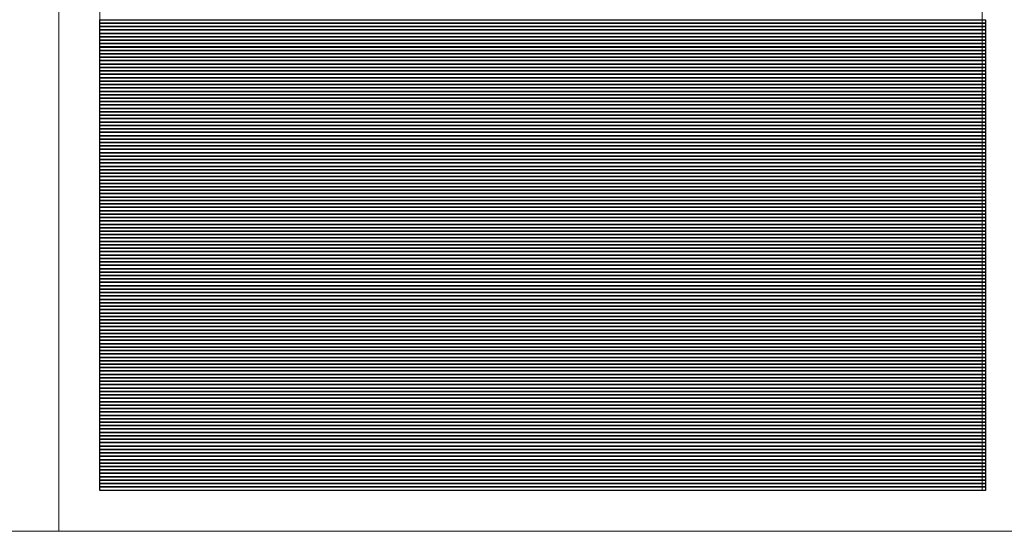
# Model space of a CAD drawing. Header units: millimetres. Extents: x -14047 to 49934, y -21523 to 14989.
# Tile 402 of 580: x 20859 to 20982, y 12515 to 12578. Entities that reach past the tile are written whole.
import ezdxf

# ---------------------------------------------------------------- set-up
doc = ezdxf.new("R2010")
doc.units = ezdxf.units.MM
doc.layers.add('C00-00-00', color=7, linetype='Continuous')
doc.layers.add('CFF-FF-FF', color=7, linetype='Continuous', true_color=0xffffff)
picture_1 = doc.add_image_def('image523.jpg', size_in_pixel=(260, 1))
picture_2 = doc.add_image_def('image524.jpg', size_in_pixel=(260, 1))
picture_3 = doc.add_image_def('image525.jpg', size_in_pixel=(260, 1))
picture_4 = doc.add_image_def('image526.jpg', size_in_pixel=(260, 1))
picture_5 = doc.add_image_def('image527.jpg', size_in_pixel=(260, 1))
picture_6 = doc.add_image_def('image528.jpg', size_in_pixel=(260, 1))
picture_7 = doc.add_image_def('image529.jpg', size_in_pixel=(260, 1))
picture_8 = doc.add_image_def('image530.jpg', size_in_pixel=(260, 1))
picture_9 = doc.add_image_def('image531.jpg', size_in_pixel=(260, 1))
picture_10 = doc.add_image_def('image532.jpg', size_in_pixel=(260, 1))
picture_11 = doc.add_image_def('image533.jpg', size_in_pixel=(260, 1))
picture_12 = doc.add_image_def('image534.jpg', size_in_pixel=(260, 1))
picture_13 = doc.add_image_def('image535.jpg', size_in_pixel=(260, 1))
picture_14 = doc.add_image_def('image536.jpg', size_in_pixel=(260, 1))
picture_15 = doc.add_image_def('image537.jpg', size_in_pixel=(260, 1))
picture_16 = doc.add_image_def('image538.jpg', size_in_pixel=(260, 1))
picture_17 = doc.add_image_def('image539.jpg', size_in_pixel=(260, 1))
picture_18 = doc.add_image_def('image540.jpg', size_in_pixel=(260, 1))
picture_19 = doc.add_image_def('image541.jpg', size_in_pixel=(260, 1))
picture_20 = doc.add_image_def('image542.jpg', size_in_pixel=(260, 1))
picture_21 = doc.add_image_def('image543.jpg', size_in_pixel=(260, 1))
picture_22 = doc.add_image_def('image544.jpg', size_in_pixel=(260, 1))
picture_23 = doc.add_image_def('image545.jpg', size_in_pixel=(260, 1))
picture_24 = doc.add_image_def('image546.jpg', size_in_pixel=(260, 1))
picture_25 = doc.add_image_def('image547.jpg', size_in_pixel=(260, 1))
picture_26 = doc.add_image_def('image548.jpg', size_in_pixel=(260, 1))
picture_27 = doc.add_image_def('image549.jpg', size_in_pixel=(260, 1))
picture_28 = doc.add_image_def('image550.jpg', size_in_pixel=(260, 1))
picture_29 = doc.add_image_def('image551.jpg', size_in_pixel=(260, 1))
picture_30 = doc.add_image_def('image552.jpg', size_in_pixel=(260, 1))
picture_31 = doc.add_image_def('image553.jpg', size_in_pixel=(260, 1))
picture_32 = doc.add_image_def('image554.jpg', size_in_pixel=(260, 1))
picture_33 = doc.add_image_def('image555.jpg', size_in_pixel=(260, 1))
picture_34 = doc.add_image_def('image556.jpg', size_in_pixel=(260, 1))
picture_35 = doc.add_image_def('image557.jpg', size_in_pixel=(260, 1))
picture_36 = doc.add_image_def('image558.jpg', size_in_pixel=(260, 1))
picture_37 = doc.add_image_def('image559.jpg', size_in_pixel=(260, 1))
picture_38 = doc.add_image_def('image560.jpg', size_in_pixel=(260, 1))
picture_39 = doc.add_image_def('image561.jpg', size_in_pixel=(260, 1))
picture_40 = doc.add_image_def('image562.jpg', size_in_pixel=(260, 1))
picture_41 = doc.add_image_def('image563.jpg', size_in_pixel=(260, 1))
picture_42 = doc.add_image_def('image564.jpg', size_in_pixel=(260, 1))
picture_43 = doc.add_image_def('image565.jpg', size_in_pixel=(260, 1))
picture_44 = doc.add_image_def('image566.jpg', size_in_pixel=(260, 1))
picture_45 = doc.add_image_def('image567.jpg', size_in_pixel=(260, 1))
picture_46 = doc.add_image_def('image568.jpg', size_in_pixel=(260, 1))
picture_47 = doc.add_image_def('image569.jpg', size_in_pixel=(260, 1))
picture_48 = doc.add_image_def('image570.jpg', size_in_pixel=(260, 1))
picture_49 = doc.add_image_def('image571.jpg', size_in_pixel=(260, 1))
picture_50 = doc.add_image_def('image572.jpg', size_in_pixel=(260, 1))
picture_51 = doc.add_image_def('image573.jpg', size_in_pixel=(260, 1))
picture_52 = doc.add_image_def('image574.jpg', size_in_pixel=(260, 1))
picture_53 = doc.add_image_def('image575.jpg', size_in_pixel=(260, 1))
picture_54 = doc.add_image_def('image576.jpg', size_in_pixel=(260, 1))
picture_55 = doc.add_image_def('image577.jpg', size_in_pixel=(260, 1))
picture_56 = doc.add_image_def('image578.jpg', size_in_pixel=(260, 1))
picture_57 = doc.add_image_def('image579.jpg', size_in_pixel=(260, 1))
picture_58 = doc.add_image_def('image580.jpg', size_in_pixel=(260, 1))
picture_59 = doc.add_image_def('image581.jpg', size_in_pixel=(260, 1))
picture_60 = doc.add_image_def('image582.jpg', size_in_pixel=(260, 1))
picture_61 = doc.add_image_def('image583.jpg', size_in_pixel=(260, 1))
picture_62 = doc.add_image_def('image584.jpg', size_in_pixel=(260, 1))
picture_63 = doc.add_image_def('image585.jpg', size_in_pixel=(260, 1))
picture_64 = doc.add_image_def('image586.jpg', size_in_pixel=(260, 1))
picture_65 = doc.add_image_def('image587.jpg', size_in_pixel=(260, 1))
picture_66 = doc.add_image_def('image588.jpg', size_in_pixel=(260, 1))
picture_67 = doc.add_image_def('image589.jpg', size_in_pixel=(260, 1))
picture_68 = doc.add_image_def('image590.jpg', size_in_pixel=(260, 1))
picture_69 = doc.add_image_def('image591.jpg', size_in_pixel=(260, 1))
picture_70 = doc.add_image_def('image592.jpg', size_in_pixel=(260, 1))
picture_71 = doc.add_image_def('image593.jpg', size_in_pixel=(260, 1))
picture_72 = doc.add_image_def('image594.jpg', size_in_pixel=(260, 1))
picture_73 = doc.add_image_def('image595.jpg', size_in_pixel=(260, 1))
picture_74 = doc.add_image_def('image596.jpg', size_in_pixel=(260, 1))
picture_75 = doc.add_image_def('image597.jpg', size_in_pixel=(260, 1))
picture_76 = doc.add_image_def('image598.jpg', size_in_pixel=(260, 1))
picture_77 = doc.add_image_def('image599.jpg', size_in_pixel=(260, 1))
picture_78 = doc.add_image_def('image600.jpg', size_in_pixel=(260, 1))
picture_79 = doc.add_image_def('image601.jpg', size_in_pixel=(260, 1))
picture_80 = doc.add_image_def('image602.jpg', size_in_pixel=(260, 1))
picture_81 = doc.add_image_def('image603.jpg', size_in_pixel=(260, 1))
picture_82 = doc.add_image_def('image604.jpg', size_in_pixel=(260, 1))
picture_83 = doc.add_image_def('image605.jpg', size_in_pixel=(260, 1))
picture_84 = doc.add_image_def('image606.jpg', size_in_pixel=(260, 1))
picture_85 = doc.add_image_def('image607.jpg', size_in_pixel=(260, 1))
picture_86 = doc.add_image_def('image608.jpg', size_in_pixel=(260, 1))
picture_87 = doc.add_image_def('image609.jpg', size_in_pixel=(260, 1))
picture_88 = doc.add_image_def('image610.jpg', size_in_pixel=(260, 1))
picture_89 = doc.add_image_def('image611.jpg', size_in_pixel=(260, 1))
picture_90 = doc.add_image_def('image612.jpg', size_in_pixel=(260, 1))
picture_91 = doc.add_image_def('image613.jpg', size_in_pixel=(260, 1))
picture_92 = doc.add_image_def('image614.jpg', size_in_pixel=(260, 1))
picture_93 = doc.add_image_def('image615.jpg', size_in_pixel=(260, 1))
picture_94 = doc.add_image_def('image616.jpg', size_in_pixel=(260, 1))
picture_95 = doc.add_image_def('image617.jpg', size_in_pixel=(260, 1))
picture_96 = doc.add_image_def('image618.jpg', size_in_pixel=(260, 1))
picture_97 = doc.add_image_def('image619.jpg', size_in_pixel=(260, 1))
picture_98 = doc.add_image_def('image620.jpg', size_in_pixel=(260, 1))
picture_99 = doc.add_image_def('image621.jpg', size_in_pixel=(260, 1))
picture_100 = doc.add_image_def('image622.jpg', size_in_pixel=(260, 1))
picture_101 = doc.add_image_def('image623.jpg', size_in_pixel=(260, 1))
picture_102 = doc.add_image_def('image624.jpg', size_in_pixel=(260, 1))
picture_103 = doc.add_image_def('image625.jpg', size_in_pixel=(260, 1))
picture_104 = doc.add_image_def('image626.jpg', size_in_pixel=(260, 1))
picture_105 = doc.add_image_def('image627.jpg', size_in_pixel=(260, 1))
picture_106 = doc.add_image_def('image628.jpg', size_in_pixel=(260, 1))
picture_107 = doc.add_image_def('image629.jpg', size_in_pixel=(260, 1))
picture_108 = doc.add_image_def('image630.jpg', size_in_pixel=(260, 1))
picture_109 = doc.add_image_def('image631.jpg', size_in_pixel=(260, 1))
picture_110 = doc.add_image_def('image632.jpg', size_in_pixel=(260, 1))
picture_111 = doc.add_image_def('image633.jpg', size_in_pixel=(260, 1))
picture_112 = doc.add_image_def('image634.jpg', size_in_pixel=(260, 1))
picture_113 = doc.add_image_def('image635.jpg', size_in_pixel=(260, 1))
picture_114 = doc.add_image_def('image636.jpg', size_in_pixel=(260, 1))
picture_115 = doc.add_image_def('image637.jpg', size_in_pixel=(260, 1))
picture_116 = doc.add_image_def('image638.jpg', size_in_pixel=(260, 1))
picture_117 = doc.add_image_def('image639.jpg', size_in_pixel=(260, 1))
picture_118 = doc.add_image_def('image640.jpg', size_in_pixel=(260, 1))
picture_119 = doc.add_image_def('image641.jpg', size_in_pixel=(260, 1))
picture_120 = doc.add_image_def('image642.jpg', size_in_pixel=(260, 1))
picture_121 = doc.add_image_def('image643.jpg', size_in_pixel=(260, 1))
picture_122 = doc.add_image_def('image644.jpg', size_in_pixel=(260, 1))
picture_123 = doc.add_image_def('image645.jpg', size_in_pixel=(260, 1))
picture_124 = doc.add_image_def('image646.jpg', size_in_pixel=(260, 1))
picture_125 = doc.add_image_def('image647.jpg', size_in_pixel=(260, 1))
picture_126 = doc.add_image_def('image648.jpg', size_in_pixel=(260, 1))
picture_127 = doc.add_image_def('image649.jpg', size_in_pixel=(260, 1))
picture_128 = doc.add_image_def('image650.jpg', size_in_pixel=(260, 1))
picture_129 = doc.add_image_def('image651.jpg', size_in_pixel=(260, 1))
picture_130 = doc.add_image_def('image652.jpg', size_in_pixel=(260, 1))
picture_131 = doc.add_image_def('image653.jpg', size_in_pixel=(260, 1))
picture_132 = doc.add_image_def('image654.jpg', size_in_pixel=(260, 1))
picture_133 = doc.add_image_def('image655.jpg', size_in_pixel=(260, 1))
picture_134 = doc.add_image_def('image656.jpg', size_in_pixel=(260, 1))
picture_135 = doc.add_image_def('image657.jpg', size_in_pixel=(260, 1))
picture_136 = doc.add_image_def('image658.jpg', size_in_pixel=(260, 1))
picture_137 = doc.add_image_def('image659.jpg', size_in_pixel=(260, 1))
picture_138 = doc.add_image_def('image660.jpg', size_in_pixel=(260, 1))

msp = doc.modelspace()

# ---------------------------------------------------------------- linework, layer by layer
at = {"layer": 'C00-00-00', "lineweight": 0}
for points in [[(20824.091, 12774.954), (20824.091, 12514.604), (20864.308, 12514.604), (20864.308, 12774.954)], [(20864.308, 12774.954), (20864.308, 12514.604), (20984.111, 12514.604), (20984.111, 12774.954)], [(20869.388, 12769.874), (20869.388, 12519.684), (20979.031, 12519.684), (20979.031, 12769.874)]]:
    msp.add_lwpolyline(points, close=True, dxfattribs=at)

# ---------------------------------------------------------------- pictures from other files: only their frames are drawn
at = {"layer": 'CFF-FF-FF'}
image = msp.add_image(picture_138, insert=(20869.388, 12577.681), size_in_units=(110.066, 0.423), rotation=0, dxfattribs=at)
image.dxf.flags = 7
image = msp.add_image(picture_137, insert=(20869.388, 12577.257), size_in_units=(110.066, 0.423), rotation=0, dxfattribs=at)
image.dxf.flags = 7
image = msp.add_image(picture_136, insert=(20869.388, 12576.834), size_in_units=(110.066, 0.423), rotation=0, dxfattribs=at)
image.dxf.flags = 7
image = msp.add_image(picture_135, insert=(20869.388, 12576.411), size_in_units=(110.066, 0.423), rotation=0, dxfattribs=at)
image.dxf.flags = 7
image = msp.add_image(picture_134, insert=(20869.388, 12575.988), size_in_units=(110.066, 0.423), rotation=0, dxfattribs=at)
image.dxf.flags = 7
image = msp.add_image(picture_133, insert=(20869.388, 12575.564), size_in_units=(110.066, 0.423), rotation=0, dxfattribs=at)
image.dxf.flags = 7
image = msp.add_image(picture_132, insert=(20869.388, 12575.141), size_in_units=(110.066, 0.423), rotation=0, dxfattribs=at)
image.dxf.flags = 7
image = msp.add_image(picture_131, insert=(20869.388, 12574.718), size_in_units=(110.066, 0.423), rotation=0, dxfattribs=at)
image.dxf.flags = 7
image = msp.add_image(picture_130, insert=(20869.388, 12574.294), size_in_units=(110.066, 0.423), rotation=0, dxfattribs=at)
image.dxf.flags = 7
image = msp.add_image(picture_129, insert=(20869.388, 12573.871), size_in_units=(110.066, 0.423), rotation=0, dxfattribs=at)
image.dxf.flags = 7
image = msp.add_image(picture_128, insert=(20869.388, 12573.447), size_in_units=(110.066, 0.423), rotation=0, dxfattribs=at)
image.dxf.flags = 7
image = msp.add_image(picture_127, insert=(20869.388, 12573.024), size_in_units=(110.066, 0.423), rotation=0, dxfattribs=at)
image.dxf.flags = 7
image = msp.add_image(picture_126, insert=(20869.388, 12572.601), size_in_units=(110.066, 0.423), rotation=0, dxfattribs=at)
image.dxf.flags = 7
image = msp.add_image(picture_125, insert=(20869.388, 12572.178), size_in_units=(110.066, 0.423), rotation=0, dxfattribs=at)
image.dxf.flags = 7
image = msp.add_image(picture_124, insert=(20869.388, 12571.754), size_in_units=(110.066, 0.423), rotation=0, dxfattribs=at)
image.dxf.flags = 7
image = msp.add_image(picture_123, insert=(20869.388, 12571.331), size_in_units=(110.066, 0.423), rotation=0, dxfattribs=at)
image.dxf.flags = 7
image = msp.add_image(picture_122, insert=(20869.388, 12570.907), size_in_units=(110.066, 0.423), rotation=0, dxfattribs=at)
image.dxf.flags = 7
image = msp.add_image(picture_121, insert=(20869.388, 12570.484), size_in_units=(110.066, 0.423), rotation=0, dxfattribs=at)
image.dxf.flags = 7
image = msp.add_image(picture_120, insert=(20869.388, 12570.061), size_in_units=(110.066, 0.423), rotation=0, dxfattribs=at)
image.dxf.flags = 7
image = msp.add_image(picture_119, insert=(20869.388, 12569.638), size_in_units=(110.066, 0.423), rotation=0, dxfattribs=at)
image.dxf.flags = 7
image = msp.add_image(picture_118, insert=(20869.388, 12569.214), size_in_units=(110.066, 0.423), rotation=0, dxfattribs=at)
image.dxf.flags = 7
image = msp.add_image(picture_117, insert=(20869.388, 12568.791), size_in_units=(110.066, 0.423), rotation=0, dxfattribs=at)
image.dxf.flags = 7
image = msp.add_image(picture_116, insert=(20869.388, 12568.368), size_in_units=(110.066, 0.423), rotation=0, dxfattribs=at)
image.dxf.flags = 7
image = msp.add_image(picture_115, insert=(20869.388, 12567.944), size_in_units=(110.066, 0.423), rotation=0, dxfattribs=at)
image.dxf.flags = 7
image = msp.add_image(picture_114, insert=(20869.388, 12567.521), size_in_units=(110.066, 0.423), rotation=0, dxfattribs=at)
image.dxf.flags = 7
image = msp.add_image(picture_113, insert=(20869.388, 12567.097), size_in_units=(110.066, 0.423), rotation=0, dxfattribs=at)
image.dxf.flags = 7
image = msp.add_image(picture_112, insert=(20869.388, 12566.674), size_in_units=(110.066, 0.423), rotation=0, dxfattribs=at)
image.dxf.flags = 7
image = msp.add_image(picture_111, insert=(20869.388, 12566.251), size_in_units=(110.066, 0.423), rotation=0, dxfattribs=at)
image.dxf.flags = 7
image = msp.add_image(picture_110, insert=(20869.388, 12565.828), size_in_units=(110.066, 0.423), rotation=0, dxfattribs=at)
image.dxf.flags = 7
image = msp.add_image(picture_109, insert=(20869.388, 12565.404), size_in_units=(110.066, 0.423), rotation=0, dxfattribs=at)
image.dxf.flags = 7
image = msp.add_image(picture_108, insert=(20869.388, 12564.981), size_in_units=(110.066, 0.423), rotation=0, dxfattribs=at)
image.dxf.flags = 7
image = msp.add_image(picture_107, insert=(20869.388, 12564.557), size_in_units=(110.066, 0.423), rotation=0, dxfattribs=at)
image.dxf.flags = 7
image = msp.add_image(picture_106, insert=(20869.388, 12564.134), size_in_units=(110.066, 0.423), rotation=0, dxfattribs=at)
image.dxf.flags = 7
image = msp.add_image(picture_105, insert=(20869.388, 12563.711), size_in_units=(110.066, 0.423), rotation=0, dxfattribs=at)
image.dxf.flags = 7
image = msp.add_image(picture_104, insert=(20869.388, 12563.288), size_in_units=(110.066, 0.423), rotation=0, dxfattribs=at)
image.dxf.flags = 7
image = msp.add_image(picture_103, insert=(20869.388, 12562.864), size_in_units=(110.066, 0.423), rotation=0, dxfattribs=at)
image.dxf.flags = 7
image = msp.add_image(picture_102, insert=(20869.388, 12562.441), size_in_units=(110.066, 0.423), rotation=0, dxfattribs=at)
image.dxf.flags = 7
image = msp.add_image(picture_101, insert=(20869.388, 12562.018), size_in_units=(110.066, 0.423), rotation=0, dxfattribs=at)
image.dxf.flags = 7
image = msp.add_image(picture_100, insert=(20869.388, 12561.594), size_in_units=(110.066, 0.423), rotation=0, dxfattribs=at)
image.dxf.flags = 7
image = msp.add_image(picture_99, insert=(20869.388, 12561.171), size_in_units=(110.066, 0.423), rotation=0, dxfattribs=at)
image.dxf.flags = 7
image = msp.add_image(picture_98, insert=(20869.388, 12560.747), size_in_units=(110.066, 0.423), rotation=0, dxfattribs=at)
image.dxf.flags = 7
image = msp.add_image(picture_97, insert=(20869.388, 12560.324), size_in_units=(110.066, 0.423), rotation=0, dxfattribs=at)
image.dxf.flags = 7
image = msp.add_image(picture_96, insert=(20869.388, 12559.901), size_in_units=(110.066, 0.423), rotation=0, dxfattribs=at)
image.dxf.flags = 7
image = msp.add_image(picture_95, insert=(20869.388, 12559.478), size_in_units=(110.066, 0.423), rotation=0, dxfattribs=at)
image.dxf.flags = 7
image = msp.add_image(picture_94, insert=(20869.388, 12559.054), size_in_units=(110.066, 0.423), rotation=0, dxfattribs=at)
image.dxf.flags = 7
image = msp.add_image(picture_93, insert=(20869.388, 12558.631), size_in_units=(110.066, 0.423), rotation=0, dxfattribs=at)
image.dxf.flags = 7
image = msp.add_image(picture_92, insert=(20869.388, 12558.207), size_in_units=(110.066, 0.423), rotation=0, dxfattribs=at)
image.dxf.flags = 7
image = msp.add_image(picture_91, insert=(20869.388, 12557.784), size_in_units=(110.066, 0.423), rotation=0, dxfattribs=at)
image.dxf.flags = 7
image = msp.add_image(picture_90, insert=(20869.388, 12557.361), size_in_units=(110.066, 0.423), rotation=0, dxfattribs=at)
image.dxf.flags = 7
image = msp.add_image(picture_89, insert=(20869.388, 12556.938), size_in_units=(110.066, 0.423), rotation=0, dxfattribs=at)
image.dxf.flags = 7
image = msp.add_image(picture_88, insert=(20869.388, 12556.514), size_in_units=(110.066, 0.423), rotation=0, dxfattribs=at)
image.dxf.flags = 7
image = msp.add_image(picture_87, insert=(20869.388, 12556.091), size_in_units=(110.066, 0.423), rotation=0, dxfattribs=at)
image.dxf.flags = 7
image = msp.add_image(picture_86, insert=(20869.388, 12555.668), size_in_units=(110.066, 0.423), rotation=0, dxfattribs=at)
image.dxf.flags = 7
image = msp.add_image(picture_85, insert=(20869.388, 12555.244), size_in_units=(110.066, 0.423), rotation=0, dxfattribs=at)
image.dxf.flags = 7
image = msp.add_image(picture_84, insert=(20869.388, 12554.821), size_in_units=(110.066, 0.423), rotation=0, dxfattribs=at)
image.dxf.flags = 7
image = msp.add_image(picture_83, insert=(20869.388, 12554.397), size_in_units=(110.066, 0.423), rotation=0, dxfattribs=at)
image.dxf.flags = 7
image = msp.add_image(picture_82, insert=(20869.388, 12553.974), size_in_units=(110.066, 0.423), rotation=0, dxfattribs=at)
image.dxf.flags = 7
image = msp.add_image(picture_81, insert=(20869.388, 12553.551), size_in_units=(110.066, 0.423), rotation=0, dxfattribs=at)
image.dxf.flags = 7
image = msp.add_image(picture_80, insert=(20869.388, 12553.128), size_in_units=(110.066, 0.423), rotation=0, dxfattribs=at)
image.dxf.flags = 7
image = msp.add_image(picture_79, insert=(20869.388, 12552.704), size_in_units=(110.066, 0.423), rotation=0, dxfattribs=at)
image.dxf.flags = 7
image = msp.add_image(picture_78, insert=(20869.388, 12552.281), size_in_units=(110.066, 0.423), rotation=0, dxfattribs=at)
image.dxf.flags = 7
image = msp.add_image(picture_77, insert=(20869.388, 12551.857), size_in_units=(110.066, 0.423), rotation=0, dxfattribs=at)
image.dxf.flags = 7
image = msp.add_image(picture_76, insert=(20869.388, 12551.434), size_in_units=(110.066, 0.423), rotation=0, dxfattribs=at)
image.dxf.flags = 7
image = msp.add_image(picture_75, insert=(20869.388, 12551.011), size_in_units=(110.066, 0.423), rotation=0, dxfattribs=at)
image.dxf.flags = 7
image = msp.add_image(picture_74, insert=(20869.388, 12550.588), size_in_units=(110.066, 0.423), rotation=0, dxfattribs=at)
image.dxf.flags = 7
image = msp.add_image(picture_73, insert=(20869.388, 12550.164), size_in_units=(110.066, 0.423), rotation=0, dxfattribs=at)
image.dxf.flags = 7
image = msp.add_image(picture_72, insert=(20869.388, 12549.741), size_in_units=(110.066, 0.423), rotation=0, dxfattribs=at)
image.dxf.flags = 7
image = msp.add_image(picture_71, insert=(20869.388, 12549.318), size_in_units=(110.066, 0.423), rotation=0, dxfattribs=at)
image.dxf.flags = 7
image = msp.add_image(picture_70, insert=(20869.388, 12548.894), size_in_units=(110.066, 0.423), rotation=0, dxfattribs=at)
image.dxf.flags = 7
image = msp.add_image(picture_69, insert=(20869.388, 12548.471), size_in_units=(110.066, 0.423), rotation=0, dxfattribs=at)
image.dxf.flags = 7
image = msp.add_image(picture_68, insert=(20869.388, 12548.047), size_in_units=(110.066, 0.423), rotation=0, dxfattribs=at)
image.dxf.flags = 7
image = msp.add_image(picture_67, insert=(20869.388, 12547.624), size_in_units=(110.066, 0.423), rotation=0, dxfattribs=at)
image.dxf.flags = 7
image = msp.add_image(picture_66, insert=(20869.388, 12547.201), size_in_units=(110.066, 0.423), rotation=0, dxfattribs=at)
image.dxf.flags = 7
image = msp.add_image(picture_65, insert=(20869.388, 12546.778), size_in_units=(110.066, 0.423), rotation=0, dxfattribs=at)
image.dxf.flags = 7
image = msp.add_image(picture_64, insert=(20869.388, 12546.354), size_in_units=(110.066, 0.423), rotation=0, dxfattribs=at)
image.dxf.flags = 7
image = msp.add_image(picture_63, insert=(20869.388, 12545.931), size_in_units=(110.066, 0.423), rotation=0, dxfattribs=at)
image.dxf.flags = 7
image = msp.add_image(picture_62, insert=(20869.388, 12545.507), size_in_units=(110.066, 0.423), rotation=0, dxfattribs=at)
image.dxf.flags = 7
image = msp.add_image(picture_61, insert=(20869.388, 12545.084), size_in_units=(110.066, 0.423), rotation=0, dxfattribs=at)
image.dxf.flags = 7
image = msp.add_image(picture_60, insert=(20869.388, 12544.661), size_in_units=(110.066, 0.423), rotation=0, dxfattribs=at)
image.dxf.flags = 7
image = msp.add_image(picture_59, insert=(20869.388, 12544.238), size_in_units=(110.066, 0.423), rotation=0, dxfattribs=at)
image.dxf.flags = 7
image = msp.add_image(picture_58, insert=(20869.388, 12543.814), size_in_units=(110.066, 0.423), rotation=0, dxfattribs=at)
image.dxf.flags = 7
image = msp.add_image(picture_57, insert=(20869.388, 12543.391), size_in_units=(110.066, 0.423), rotation=0, dxfattribs=at)
image.dxf.flags = 7
image = msp.add_image(picture_56, insert=(20869.388, 12542.968), size_in_units=(110.066, 0.423), rotation=0, dxfattribs=at)
image.dxf.flags = 7
image = msp.add_image(picture_55, insert=(20869.388, 12542.544), size_in_units=(110.066, 0.423), rotation=0, dxfattribs=at)
image.dxf.flags = 7
image = msp.add_image(picture_54, insert=(20869.388, 12542.121), size_in_units=(110.066, 0.423), rotation=0, dxfattribs=at)
image.dxf.flags = 7
image = msp.add_image(picture_53, insert=(20869.388, 12541.697), size_in_units=(110.066, 0.423), rotation=0, dxfattribs=at)
image.dxf.flags = 7
image = msp.add_image(picture_52, insert=(20869.388, 12541.274), size_in_units=(110.066, 0.423), rotation=0, dxfattribs=at)
image.dxf.flags = 7
image = msp.add_image(picture_51, insert=(20869.388, 12540.851), size_in_units=(110.066, 0.423), rotation=0, dxfattribs=at)
image.dxf.flags = 7
image = msp.add_image(picture_50, insert=(20869.388, 12540.428), size_in_units=(110.066, 0.423), rotation=0, dxfattribs=at)
image.dxf.flags = 7
image = msp.add_image(picture_49, insert=(20869.388, 12540.004), size_in_units=(110.066, 0.423), rotation=0, dxfattribs=at)
image.dxf.flags = 7
image = msp.add_image(picture_48, insert=(20869.388, 12539.581), size_in_units=(110.066, 0.423), rotation=0, dxfattribs=at)
image.dxf.flags = 7
image = msp.add_image(picture_47, insert=(20869.388, 12539.157), size_in_units=(110.066, 0.423), rotation=0, dxfattribs=at)
image.dxf.flags = 7
image = msp.add_image(picture_46, insert=(20869.388, 12538.734), size_in_units=(110.066, 0.423), rotation=0, dxfattribs=at)
image.dxf.flags = 7
image = msp.add_image(picture_45, insert=(20869.388, 12538.311), size_in_units=(110.066, 0.423), rotation=0, dxfattribs=at)
image.dxf.flags = 7
image = msp.add_image(picture_44, insert=(20869.388, 12537.888), size_in_units=(110.066, 0.423), rotation=0, dxfattribs=at)
image.dxf.flags = 7
image = msp.add_image(picture_43, insert=(20869.388, 12537.464), size_in_units=(110.066, 0.423), rotation=0, dxfattribs=at)
image.dxf.flags = 7
image = msp.add_image(picture_42, insert=(20869.388, 12537.041), size_in_units=(110.066, 0.423), rotation=0, dxfattribs=at)
image.dxf.flags = 7
image = msp.add_image(picture_41, insert=(20869.388, 12536.618), size_in_units=(110.066, 0.423), rotation=0, dxfattribs=at)
image.dxf.flags = 7
image = msp.add_image(picture_40, insert=(20869.388, 12536.194), size_in_units=(110.066, 0.423), rotation=0, dxfattribs=at)
image.dxf.flags = 7
image = msp.add_image(picture_39, insert=(20869.388, 12535.771), size_in_units=(110.066, 0.423), rotation=0, dxfattribs=at)
image.dxf.flags = 7
image = msp.add_image(picture_38, insert=(20869.388, 12535.347), size_in_units=(110.066, 0.423), rotation=0, dxfattribs=at)
image.dxf.flags = 7
image = msp.add_image(picture_37, insert=(20869.388, 12534.924), size_in_units=(110.066, 0.423), rotation=0, dxfattribs=at)
image.dxf.flags = 7
image = msp.add_image(picture_36, insert=(20869.388, 12534.501), size_in_units=(110.066, 0.423), rotation=0, dxfattribs=at)
image.dxf.flags = 7
image = msp.add_image(picture_35, insert=(20869.388, 12534.078), size_in_units=(110.066, 0.423), rotation=0, dxfattribs=at)
image.dxf.flags = 7
image = msp.add_image(picture_34, insert=(20869.388, 12533.654), size_in_units=(110.066, 0.423), rotation=0, dxfattribs=at)
image.dxf.flags = 7
image = msp.add_image(picture_33, insert=(20869.388, 12533.231), size_in_units=(110.066, 0.423), rotation=0, dxfattribs=at)
image.dxf.flags = 7
image = msp.add_image(picture_32, insert=(20869.388, 12532.807), size_in_units=(110.066, 0.423), rotation=0, dxfattribs=at)
image.dxf.flags = 7
image = msp.add_image(picture_31, insert=(20869.388, 12532.384), size_in_units=(110.066, 0.423), rotation=0, dxfattribs=at)
image.dxf.flags = 7
image = msp.add_image(picture_30, insert=(20869.388, 12531.961), size_in_units=(110.066, 0.423), rotation=0, dxfattribs=at)
image.dxf.flags = 7
image = msp.add_image(picture_29, insert=(20869.388, 12531.538), size_in_units=(110.066, 0.423), rotation=0, dxfattribs=at)
image.dxf.flags = 7
image = msp.add_image(picture_28, insert=(20869.388, 12531.114), size_in_units=(110.066, 0.423), rotation=0, dxfattribs=at)
image.dxf.flags = 7
image = msp.add_image(picture_27, insert=(20869.388, 12530.691), size_in_units=(110.066, 0.423), rotation=0, dxfattribs=at)
image.dxf.flags = 7
image = msp.add_image(picture_26, insert=(20869.388, 12530.268), size_in_units=(110.066, 0.423), rotation=0, dxfattribs=at)
image.dxf.flags = 7
image = msp.add_image(picture_25, insert=(20869.388, 12529.844), size_in_units=(110.066, 0.423), rotation=0, dxfattribs=at)
image.dxf.flags = 7
image = msp.add_image(picture_24, insert=(20869.388, 12529.421), size_in_units=(110.066, 0.423), rotation=0, dxfattribs=at)
image.dxf.flags = 7
image = msp.add_image(picture_23, insert=(20869.388, 12528.997), size_in_units=(110.066, 0.423), rotation=0, dxfattribs=at)
image.dxf.flags = 7
image = msp.add_image(picture_22, insert=(20869.388, 12528.574), size_in_units=(110.066, 0.423), rotation=0, dxfattribs=at)
image.dxf.flags = 7
image = msp.add_image(picture_21, insert=(20869.388, 12528.151), size_in_units=(110.066, 0.423), rotation=0, dxfattribs=at)
image.dxf.flags = 7
image = msp.add_image(picture_20, insert=(20869.388, 12527.728), size_in_units=(110.066, 0.423), rotation=0, dxfattribs=at)
image.dxf.flags = 7
image = msp.add_image(picture_19, insert=(20869.388, 12527.304), size_in_units=(110.066, 0.423), rotation=0, dxfattribs=at)
image.dxf.flags = 7
image = msp.add_image(picture_18, insert=(20869.388, 12526.881), size_in_units=(110.066, 0.423), rotation=0, dxfattribs=at)
image.dxf.flags = 7
image = msp.add_image(picture_17, insert=(20869.388, 12526.457), size_in_units=(110.066, 0.423), rotation=0, dxfattribs=at)
image.dxf.flags = 7
image = msp.add_image(picture_16, insert=(20869.388, 12526.034), size_in_units=(110.066, 0.423), rotation=0, dxfattribs=at)
image.dxf.flags = 7
image = msp.add_image(picture_15, insert=(20869.388, 12525.611), size_in_units=(110.066, 0.423), rotation=0, dxfattribs=at)
image.dxf.flags = 7
image = msp.add_image(picture_14, insert=(20869.388, 12525.188), size_in_units=(110.066, 0.423), rotation=0, dxfattribs=at)
image.dxf.flags = 7
image = msp.add_image(picture_13, insert=(20869.388, 12524.764), size_in_units=(110.066, 0.423), rotation=0, dxfattribs=at)
image.dxf.flags = 7
image = msp.add_image(picture_12, insert=(20869.388, 12524.341), size_in_units=(110.066, 0.423), rotation=0, dxfattribs=at)
image.dxf.flags = 7
image = msp.add_image(picture_11, insert=(20869.388, 12523.917), size_in_units=(110.066, 0.423), rotation=0, dxfattribs=at)
image.dxf.flags = 7
image = msp.add_image(picture_10, insert=(20869.388, 12523.494), size_in_units=(110.066, 0.423), rotation=0, dxfattribs=at)
image.dxf.flags = 7
image = msp.add_image(picture_9, insert=(20869.388, 12523.071), size_in_units=(110.066, 0.423), rotation=0, dxfattribs=at)
image.dxf.flags = 7
image = msp.add_image(picture_8, insert=(20869.388, 12522.647), size_in_units=(110.066, 0.423), rotation=0, dxfattribs=at)
image.dxf.flags = 7
image = msp.add_image(picture_7, insert=(20869.388, 12522.224), size_in_units=(110.066, 0.423), rotation=0, dxfattribs=at)
image.dxf.flags = 7
image = msp.add_image(picture_6, insert=(20869.388, 12521.801), size_in_units=(110.066, 0.423), rotation=0, dxfattribs=at)
image.dxf.flags = 7
image = msp.add_image(picture_5, insert=(20869.388, 12521.377), size_in_units=(110.066, 0.423), rotation=0, dxfattribs=at)
image.dxf.flags = 7
image = msp.add_image(picture_4, insert=(20869.388, 12520.954), size_in_units=(110.066, 0.423), rotation=0, dxfattribs=at)
image.dxf.flags = 7
image = msp.add_image(picture_3, insert=(20869.388, 12520.531), size_in_units=(110.066, 0.423), rotation=0, dxfattribs=at)
image.dxf.flags = 7
image = msp.add_image(picture_2, insert=(20869.388, 12520.107), size_in_units=(110.066, 0.423), rotation=0, dxfattribs=at)
image.dxf.flags = 7
image = msp.add_image(picture_1, insert=(20869.388, 12519.684), size_in_units=(110.066, 0.423), rotation=0, dxfattribs=at)
image.dxf.flags = 7

doc.saveas('drawing.dxf')
